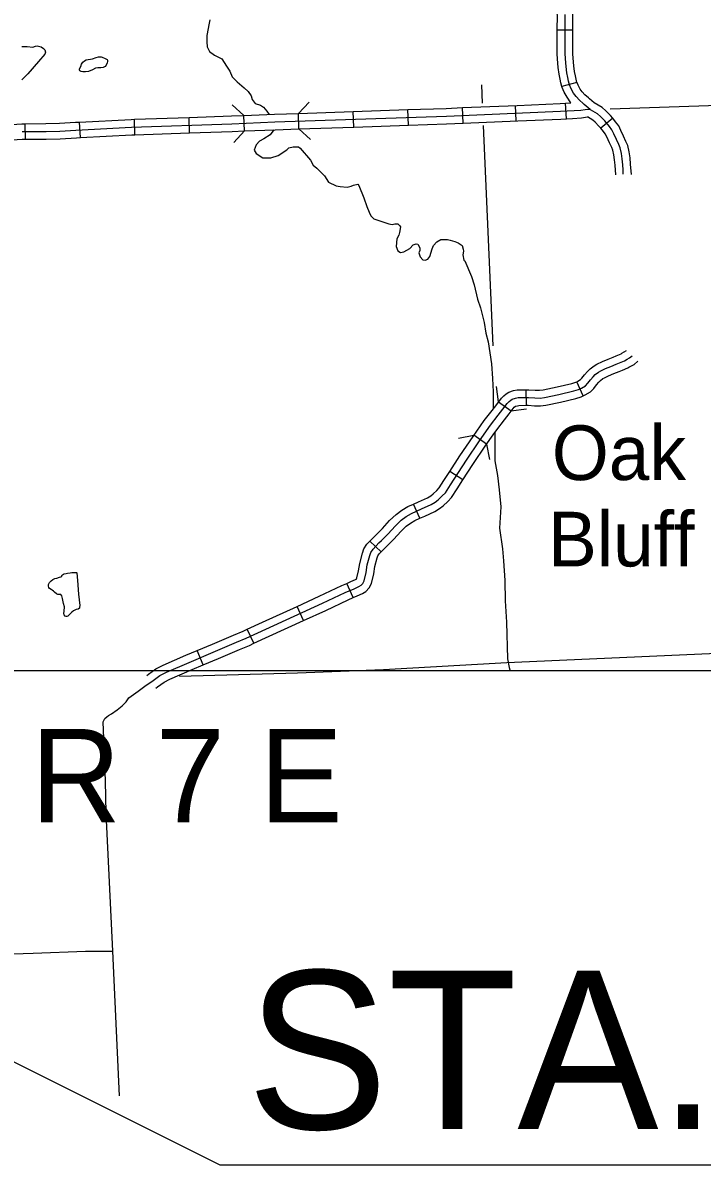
# Model space of a CAD drawing. Extents: x -5566 to 1759129, y -3726 to 731467.
# Drawn here: x -4562.6 to -4512.8, y 124.3 to 208 of the extents above; entities that cross this region are included whole.
import ezdxf

# ---------------------------------------------------------------- set-up
doc = ezdxf.new("R2010")
doc.units = 0
doc.layers.add('Default', color=7, linetype='Continuous')
doc.layers.add('R_No Plot', color=7, linetype='Continuous')

msp = doc.modelspace()

# ---------------------------------------------------------------- linework, layer by layer
at = {"layer": 'Default'}
for p, q in [((-4522.288, 207.463), (-4523.427, 207.466)), ((-4521.989, 203.632), (-4523.089, 203.334)), ((-4526.449, 200.814), (-4526.497, 201.952)), ((-4522.764, 200.977), (-4522.833, 202.114)), ((-4550.373, 199.934), (-4550.412, 201.072)), ((-4546.363, 200.078), (-4546.408, 201.216)), ((-4542.359, 200.228), (-4542.398, 201.366)), ((-4538.351, 200.365), (-4538.391, 201.504)), ((-4534.344, 200.503), (-4534.383, 201.641)), ((-4530.333, 200.65), (-4530.381, 201.788)), ((-4519.368, 201.009), (-4520.24, 200.276)), ((-4562.408, 199.468), (-4562.415, 200.607)), ((-4558.375, 199.59), (-4558.434, 200.728)), ((-4554.38, 199.794), (-4554.42, 200.933)), ((-4525.689, 179.968), (-4525.706, 181.107)), ((-4521.536, 180.653), (-4522.005, 181.691)), ((-4526.815, 179.54), (-4527.746, 180.196)), ((-4528.612, 177.116), (-4529.543, 177.772)), ((-4530.35, 174.494), (-4531.308, 175.109)), ((-4533.503, 171.686), (-4533.963, 172.728)), ((-4536.333, 169.222), (-4537.155, 170.01)), ((-4538.398, 165.865), (-4538.855, 166.909)), ((-4542.029, 164.186), (-4542.502, 165.222)), ((-4545.671, 162.515), (-4546.149, 163.549)), ((-4549.375, 160.934), (-4549.821, 161.983)), ((-4396.521, 124.256), (-4548.128, 124.257))]:
    msp.add_line(p, q, dxfattribs=at)
for points in [[(-4548.128, 124.257), (-4548.128, 124.257), (-4809.846, 255.135)], [(-4522.288, 207.463), (-4522.285, 208.664), (-4522.344, 209.042), (-4522.448, 209.507), (-4522.587, 209.878), (-4522.842, 210.284), (-4523.004, 210.545), (-4523.268, 210.957), (-4523.451, 211.133), (-4523.709, 211.454)], [(-4523.427, 207.466), (-4523.424, 208.577), (-4523.464, 208.83), (-4523.542, 209.181), (-4523.613, 209.37), (-4523.808, 209.68), (-4523.968, 209.938), (-4524.154, 210.229), (-4524.293, 210.362), (-4524.597, 210.74)], [(-4521.025, 201.652), (-4521.466, 202.026), (-4521.534, 202.1), (-4521.795, 202.325), (-4522.055, 202.598), (-4522.23, 202.85), (-4522.405, 203.18), (-4522.533, 203.46), (-4522.609, 203.742), (-4522.658, 203.994), (-4522.735, 204.345), (-4522.79, 204.794), (-4522.812, 205.082), (-4522.863, 205.723), (-4522.855, 208.62)], [(-4548.89, 208.223), (-4548.951, 207.98), (-4549.107, 207.089), (-4549.121, 206.611), (-4549.079, 206.254), (-4548.924, 205.909), (-4548.555, 205.628), (-4548.015, 205.365), (-4547.664, 204.832), (-4547.424, 204.454), (-4547.261, 204.037), (-4546.885, 203.683), (-4546.384, 203.238), (-4546.081, 202.968), (-4545.869, 202.647), (-4545.802, 202.388), (-4545.561, 202.096), (-4545.177, 201.963), (-4544.959, 201.827), (-4544.719, 201.529), (-4544.54, 201.29)], [(-4523.089, 203.334), (-4523.164, 203.613), (-4523.216, 203.879), (-4523.297, 204.249), (-4523.357, 204.737), (-4523.38, 205.038), (-4523.432, 205.702), (-4523.427, 207.466)], [(-4521.989, 203.632), (-4522.054, 203.871), (-4522.1, 204.11), (-4522.173, 204.442), (-4522.223, 204.85), (-4522.245, 205.126), (-4522.293, 205.745), (-4522.288, 207.463)], [(-4562.68, 206.28), (-4562.485, 206.28), (-4562.275, 206.28), (-4561.856, 206.231), (-4561.674, 206.294), (-4561.541, 206.315), (-4561.261, 206.252), (-4561.08, 206.119), (-4560.989, 206.021), (-4560.94, 205.867), (-4560.982, 205.706), (-4561.457, 205.182), (-4562.24, 204.273), (-4562.666, 203.84)], [(-4557.26, 204.677), (-4557.497, 204.549), (-4557.796, 204.435), (-4558.009, 204.406), (-4558.19, 204.411), (-4558.332, 204.444), (-4558.413, 204.492), (-4558.437, 204.553), (-4558.437, 204.625), (-4558.351, 204.805), (-4558.289, 204.981), (-4558.19, 205.123), (-4558.071, 205.218)], [(-4558.071, 205.218), (-4557.943, 205.285), (-4557.82, 205.327), (-4557.63, 205.346), (-4557.483, 205.365), (-4557.217, 205.46), (-4557.06, 205.508), (-4556.866, 205.508), (-4556.771, 205.484), (-4556.567, 205.399), (-4556.42, 205.313), (-4556.382, 205.266), (-4556.382, 205.18), (-4556.415, 205.076), (-4556.496, 204.895), (-4556.571, 204.805), (-4556.714, 204.724), (-4556.885, 204.705), (-4557.013, 204.705), (-4557.098, 204.705), (-4557.26, 204.677)], [(-4519.368, 201.009), (-4519.534, 201.206), (-4519.868, 201.546), (-4520.152, 201.789), (-4520.719, 202.141), (-4520.721, 202.142), (-4521.071, 202.438), (-4521.138, 202.51), (-4521.401, 202.737), (-4521.612, 202.959), (-4521.743, 203.148), (-4521.894, 203.432), (-4521.995, 203.654), (-4521.989, 203.632)], [(-4528.98, 203.459), (-4528.936, 202.115)], [(-4522.428, 202.138), (-4522.717, 202.553), (-4522.917, 202.928), (-4523.071, 203.267), (-4523.089, 203.334)], [(-4547.245, 201.989), (-4546.408, 201.216)], [(-4542.398, 201.366), (-4541.621, 202.199)], [(-4530.381, 201.788), (-4526.374, 201.957)], [(-4526.374, 201.957), (-4523.231, 202.089), (-4522.428, 202.138)], [(-4499.575, 202.437), (-4508.737, 202.039), (-4519.556, 201.674)], [(-4562.657, 200.036), (-4560.894, 200.047), (-4559.876, 200.073), (-4558.701, 200.143), (-4554.628, 200.355), (-4547.281, 200.612), (-4544.13, 200.737), (-4531.559, 201.168), (-4523.201, 201.521), (-4521.714, 201.611), (-4521.396, 201.657), (-4521.208, 201.668), (-4521.011, 201.652)], [(-4554.42, 200.933), (-4550.412, 201.072)], [(-4550.412, 201.072), (-4547.302, 201.181), (-4546.408, 201.216)], [(-4546.408, 201.216), (-4544.151, 201.306), (-4542.398, 201.366)], [(-4542.398, 201.366), (-4538.391, 201.504)], [(-4538.391, 201.504), (-4534.383, 201.641)], [(-4534.383, 201.641), (-4531.58, 201.738), (-4530.381, 201.788)], [(-4526.326, 200.819), (-4523.172, 200.952), (-4522.31, 201.004)], [(-4522.31, 201.004), (-4521.656, 201.044), (-4521.215, 201.107)], [(-4520.24, 200.276), (-4520.378, 200.439), (-4520.646, 200.712), (-4520.827, 200.867), (-4521.215, 201.107)], [(-4518.599, 196.916), (-4518.614, 197.233), (-4518.626, 197.597), (-4518.667, 198.035), (-4518.724, 198.438), (-4518.815, 198.836), (-4518.917, 199.086), (-4519.093, 199.455), (-4519.292, 199.88), (-4519.421, 200.159), (-4519.598, 200.397), (-4519.956, 200.823), (-4520.257, 201.129), (-4520.49, 201.328), (-4520.984, 201.634), (-4521.025, 201.652)], [(-4517.99, 196.89), (-4518.057, 197.633), (-4518.101, 198.101), (-4518.163, 198.541), (-4518.27, 199.008), (-4518.396, 199.316), (-4518.578, 199.698), (-4518.775, 200.12), (-4518.929, 200.452), (-4519.152, 200.751), (-4519.368, 201.009)], [(-4566.435, 200.4), (-4565.288, 200.44), (-4562.676, 200.606), (-4562.415, 200.607)], [(-4562.415, 200.607), (-4560.903, 200.616), (-4559.901, 200.642), (-4558.733, 200.712), (-4558.434, 200.728)], [(-4558.434, 200.728), (-4554.653, 200.924), (-4554.42, 200.933)], [(-4546.363, 200.078), (-4544.109, 200.168), (-4542.359, 200.228)], [(-4544.205, 200.164), (-4544.46, 199.795), (-4544.927, 199.495), (-4545.26, 199.336), (-4545.502, 199.069), (-4545.65, 198.676), (-4545.49, 198.419), (-4545.003, 198.109), (-4544.419, 198.1), (-4543.881, 198.28), (-4543.26, 198.685), (-4543.105, 198.854), (-4542.793, 198.927), (-4542.401, 198.927), (-4542.281, 198.809), (-4541.526, 197.943), (-4541.317, 197.576), (-4541.042, 197.343), (-4540.484, 196.784), (-4540.19, 196.334), (-4539.643, 196.057), (-4539.336, 196.005), (-4538.829, 195.97), (-4538.528, 196.039), (-4538.374, 196.101), (-4538.058, 196.185), (-4537.966, 196.083), (-4537.607, 195.166), (-4537.391, 194.542), (-4537.207, 194.116), (-4537.094, 193.855), (-4536.885, 193.637), (-4535.765, 193.266), (-4535.532, 193.216), (-4535.331, 193.282), (-4535.115, 193.274), (-4534.982, 193.153), (-4534.923, 193.04), (-4534.985, 192.644), (-4535.051, 192.45), (-4535.181, 192.168), (-4535.24, 191.598), (-4535.117, 191.279), (-4534.925, 191.172), (-4534.665, 191.206), (-4534.239, 191.456), (-4533.989, 191.739), (-4533.764, 191.806), (-4533.639, 191.773), (-4533.497, 191.514), (-4533.506, 191.322), (-4533.569, 191.145), (-4533.489, 190.847), (-4533.289, 190.639), (-4533.106, 190.605), (-4532.919, 190.689), (-4532.769, 190.877), (-4532.594, 191.427), (-4532.506, 191.69), (-4532.269, 191.94), (-4531.956, 192.115), (-4531.479, 192.128), (-4531.268, 192.065), (-4530.927, 191.98), (-4530.693, 191.877), (-4530.393, 191.677), (-4530.321, 191.414), (-4530.313, 191.262), (-4530.343, 190.989), (-4530.274, 190.601), (-4530.206, 190.552), (-4529.713, 189.421), (-4529.525, 188.808), (-4529.268, 187.738), (-4529.049, 187.108), (-4528.78, 186.036), (-4528.668, 185.263)], [(-4542.359, 200.228), (-4538.351, 200.365)], [(-4541.526, 199.45), (-4542.359, 200.228)], [(-4538.351, 200.365), (-4534.344, 200.503)], [(-4534.344, 200.503), (-4531.537, 200.599), (-4530.333, 200.65)], [(-4530.333, 200.65), (-4526.326, 200.819)], [(-4528.873, 200.49), (-4528.16, 184.318)], [(-4519.128, 196.851), (-4519.194, 197.561), (-4519.233, 197.968), (-4519.284, 198.335), (-4519.36, 198.663), (-4519.438, 198.855), (-4519.608, 199.212), (-4519.808, 199.64), (-4519.913, 199.866), (-4520.045, 200.043), (-4520.24, 200.276)], [(-4566.395, 199.261), (-4565.232, 199.302), (-4562.637, 199.467), (-4562.408, 199.468)], [(-4562.408, 199.468), (-4560.885, 199.477), (-4559.852, 199.504), (-4558.669, 199.575), (-4558.375, 199.59)], [(-4558.375, 199.59), (-4554.603, 199.786), (-4554.38, 199.794)], [(-4554.38, 199.794), (-4550.373, 199.934)], [(-4550.373, 199.934), (-4547.26, 200.042), (-4546.363, 200.078)], [(-4546.363, 200.078), (-4547.136, 199.241)], [(-4528.668, 185.263), (-4528.493, 184.625), (-4528.256, 183.01), (-4528.166, 181.942), (-4528.12, 180.954), (-4528.13, 179.694)], [(-4555.508, 129.345), (-4555.57, 130.399), (-4556.005, 139.935), (-4556.48, 150.069), (-4556.532, 152.421), (-4556.714, 156.747), (-4556.651, 156.865), (-4556.581, 156.998), (-4556.451, 157.13), (-4556.307, 157.233), (-4556.092, 157.357), (-4555.681, 157.633), (-4555.324, 157.927), (-4555.031, 158.221), (-4554.818, 158.507), (-4554.493, 158.771), (-4554.136, 159.009), (-4553.661, 159.366), (-4553.055, 159.778), (-4552.555, 160.154), (-4552.08, 160.404), (-4550.417, 161.11), (-4548.475, 161.936), (-4546.931, 162.593), (-4546.224, 162.887), (-4544.793, 163.549), (-4540.633, 165.449), (-4538.982, 166.231), (-4538.326, 166.519), (-4537.963, 166.688), (-4537.807, 166.769), (-4537.676, 166.906), (-4537.576, 167.107), (-4537.426, 167.713), (-4537.351, 168.262), (-4537.169, 168.963), (-4537.088, 169.176), (-4536.932, 169.419), (-4536.5, 169.87), (-4536.319, 170.051), (-4535.819, 170.551), (-4535.306, 171.114), (-4534.869, 171.533), (-4534.507, 171.81), (-4534.125, 172.034), (-4533.375, 172.365), (-4532.674, 172.685), (-4532.378, 172.861), (-4532.151, 173.037), (-4531.856, 173.316), (-4531.629, 173.56), (-4531.254, 174.139), (-4530.09, 175.951), (-4529.136, 177.36), (-4528.325, 178.513), (-4527.757, 179.245), (-4527.416, 179.688), (-4527.098, 180.109), (-4526.968, 180.239), (-4526.831, 180.353), (-4526.741, 180.41), (-4526.502, 180.489), (-4526.309, 180.529), (-4525.543, 180.54), (-4525.067, 180.504), (-4524.691, 180.5), (-4524.362, 180.54), (-4523.311, 180.762), (-4522.227, 181.023), (-4521.886, 181.12), (-4521.648, 181.228), (-4521.364, 181.404), (-4521.196, 181.579), (-4520.995, 181.84), (-4520.796, 182.051), (-4520.643, 182.216), (-4520.404, 182.392), (-4520.249, 182.49), (-4519.893, 182.653), (-4519.496, 182.812), (-4519.104, 182.977), (-4518.883, 183.068), (-4518.514, 183.232), (-4518.304, 183.34), (-4518.127, 183.436), (-4517.945, 183.589)], [(-4522.005, 181.691), (-4521.916, 181.731), (-4521.726, 181.849), (-4521.629, 181.951), (-4521.429, 182.21), (-4521.212, 182.441), (-4521.024, 182.643), (-4520.726, 182.862), (-4520.521, 182.992), (-4520.118, 183.177), (-4519.712, 183.339), (-4519.323, 183.503), (-4519.107, 183.591), (-4518.76, 183.746), (-4518.698, 183.778), (-4518.356, 183.983)], [(-4521.536, 180.653), (-4521.379, 180.724), (-4521.002, 180.958), (-4520.763, 181.208), (-4520.562, 181.47), (-4520.381, 181.661), (-4520.262, 181.789), (-4520.082, 181.922), (-4519.977, 181.988), (-4519.669, 182.129), (-4519.28, 182.285), (-4518.886, 182.451), (-4518.659, 182.544), (-4518.267, 182.719), (-4518.177, 182.765), (-4517.806, 182.961), (-4517.533, 183.195)], [(-4529.06, 178.458), (-4528.783, 178.851), (-4528.208, 179.593), (-4527.869, 180.034), (-4527.529, 180.484), (-4527.352, 180.66), (-4527.166, 180.815), (-4526.985, 180.929), (-4526.65, 181.04), (-4526.371, 181.098), (-4525.706, 181.107)], [(-4527.735, 180.212), (-4527.891, 181.34)], [(-4525.706, 181.107), (-4525.525, 181.11), (-4525.042, 181.074), (-4524.722, 181.07), (-4524.455, 181.103), (-4523.437, 181.317), (-4522.371, 181.574), (-4522.082, 181.656), (-4522.005, 181.691)], [(-4525.689, 179.968), (-4525.56, 179.97), (-4525.091, 179.935), (-4524.66, 179.931), (-4524.269, 179.978), (-4523.186, 180.206), (-4522.083, 180.472), (-4521.69, 180.583), (-4521.536, 180.653)], [(-4528.128, 177.802), (-4527.866, 178.174), (-4527.306, 178.897), (-4526.963, 179.343), (-4526.668, 179.734), (-4526.583, 179.818), (-4526.497, 179.89), (-4526.496, 179.891), (-4526.354, 179.938), (-4526.247, 179.96), (-4525.689, 179.968)], [(-4525.698, 179.681), (-4526.826, 179.524)], [(-4531.308, 175.109), (-4530.566, 176.265), (-4529.605, 177.683), (-4529.06, 178.458)], [(-4530.666, 177.564), (-4529.546, 177.768)], [(-4530.35, 174.494), (-4529.615, 175.637), (-4528.668, 177.036), (-4528.128, 177.802)], [(-4528.015, 177.982), (-4528.012, 177.127), (-4527.995, 175.888), (-4527.804, 174.81), (-4527.679, 173.772), (-4527.579, 172.521), (-4527.654, 170.958), (-4527.454, 169.444), (-4527.379, 168.569), (-4527.267, 167.13), (-4527.238, 165.637), (-4527.149, 164.072), (-4527.071, 161.374), (-4526.949, 160.752), (-4526.907, 160.559)], [(-4528.609, 177.119), (-4528.406, 175.998)], [(-4533.963, 172.728), (-4533.608, 172.885), (-4532.939, 173.19), (-4532.7, 173.333), (-4532.522, 173.471), (-4532.26, 173.717), (-4532.08, 173.911), (-4531.733, 174.448), (-4531.308, 175.109)], [(-4533.503, 171.686), (-4533.141, 171.846), (-4532.409, 172.18), (-4532.057, 172.39), (-4531.781, 172.604), (-4531.452, 172.914), (-4531.178, 173.209), (-4530.775, 173.831), (-4530.35, 174.494)], [(-4537.155, 170.01), (-4536.908, 170.268), (-4536.722, 170.454), (-4536.231, 170.945), (-4535.714, 171.512), (-4535.24, 171.967), (-4534.825, 172.284), (-4534.385, 172.541), (-4533.963, 172.728)], [(-4536.333, 169.222), (-4536.093, 169.471), (-4535.916, 169.648), (-4535.407, 170.158), (-4534.898, 170.716), (-4534.498, 171.1), (-4534.189, 171.336), (-4533.865, 171.526), (-4533.503, 171.686)], [(-4538.855, 166.909), (-4538.561, 167.038), (-4538.215, 167.199), (-4538.154, 167.23), (-4538.147, 167.238), (-4538.113, 167.305), (-4537.986, 167.82), (-4537.91, 168.373), (-4537.713, 169.136), (-4537.599, 169.434), (-4537.381, 169.773), (-4537.155, 170.01)], [(-4538.398, 165.865), (-4538.091, 166), (-4537.712, 166.177), (-4537.46, 166.307), (-4537.205, 166.575), (-4537.038, 166.908), (-4536.866, 167.606), (-4536.791, 168.152), (-4536.626, 168.789), (-4536.577, 168.918), (-4536.482, 169.065), (-4536.333, 169.222)], [(-4559.909, 167.358), (-4559.815, 167.389), (-4559.747, 167.427), (-4559.734, 167.477), (-4559.69, 167.533), (-4559.628, 167.577), (-4559.572, 167.602), (-4559.428, 167.627), (-4559.315, 167.665), (-4559.122, 167.69), (-4559.015, 167.696), (-4558.79, 167.702), (-4558.721, 167.702), (-4558.665, 167.696), (-4558.628, 167.671), (-4558.578, 167.114), (-4558.521, 166.12), (-4558.421, 165.276), (-4558.434, 165.169), (-4558.446, 165.082), (-4558.54, 165.019), (-4558.69, 165), (-4558.878, 164.9), (-4559.003, 164.8)], [(-4559.003, 164.8), (-4559.29, 164.506), (-4559.372, 164.488), (-4559.422, 164.481), (-4559.503, 164.506), (-4559.565, 164.594), (-4559.59, 164.706), (-4559.565, 164.875), (-4559.553, 165.201), (-4559.609, 165.432), (-4559.697, 165.795), (-4559.728, 166.007), (-4559.803, 166.089), (-4559.878, 166.101), (-4559.941, 166.101), (-4560.041, 166.101), (-4560.122, 166.139), (-4560.266, 166.27), (-4560.353, 166.339), (-4560.441, 166.408), (-4560.522, 166.451), (-4560.634, 166.526), (-4560.684, 166.614), (-4560.709, 166.695), (-4560.709, 166.827), (-4560.641, 166.983), (-4560.528, 167.102), (-4560.403, 167.183), (-4560.247, 167.264), (-4560.109, 167.289), (-4559.909, 167.358)], [(-4542.502, 165.222), (-4540.873, 165.966), (-4539.219, 166.749), (-4538.855, 166.909)], [(-4542.029, 164.186), (-4540.393, 164.933), (-4538.746, 165.713), (-4538.398, 165.865)], [(-4546.149, 163.549), (-4545.031, 164.067), (-4542.502, 165.222)], [(-4545.671, 162.515), (-4544.555, 163.032), (-4542.029, 164.186)], [(-4549.821, 161.983), (-4548.698, 162.46), (-4547.152, 163.118), (-4546.453, 163.408), (-4546.149, 163.549)], [(-4549.375, 160.934), (-4548.252, 161.412), (-4546.71, 162.068), (-4545.995, 162.365), (-4545.671, 162.515)], [(-4490.286, 162.729), (-4527.135, 161.095)], [(-4553.5, 160.164), (-4553.386, 160.242), (-4552.86, 160.636), (-4552.324, 160.919), (-4550.64, 161.635), (-4549.821, 161.983)], [(-4552.859, 159.223), (-4552.724, 159.315), (-4552.249, 159.671), (-4551.835, 159.889), (-4550.195, 160.586), (-4549.375, 160.934)], [(-4527.135, 161.095), (-4536.176, 160.581), (-4542.459, 160.333), (-4551.116, 160.072)], [(-4564.793, 139.709), (-4561.848, 139.79), (-4558.003, 139.95), (-4556.649, 139.95), (-4556.005, 139.935)]]:
    msp.add_lwpolyline(points, dxfattribs=at)
at = {"layer": 'R_No Plot'}
msp.add_lwpolyline([(-5018.988, 168.239), (-5018.988, 511.979), (-4446.603, 511.979), (-4446.603, 160.504), (-4913.433, 160.504)], dxfattribs=at)

# ---------------------------------------------------------------- texts
at = {"layer": 'Default'}
for s, height, p in [('Oak', 4.0097, (-4523.827, 174.484)), ('Bluff', 4.0097, (-4524.109, 168.152)), ('R 7 E', 6.8348, (-4562.013, 149.397))]:
    msp.add_text(s, height=height, dxfattribs=at).set_placement(p)
msp.add_text('STA.105+20.43', height=11.605, rotation=359.9994, dxfattribs=at).set_placement((-4546.187, 126.908))

doc.saveas('drawing.dxf')
